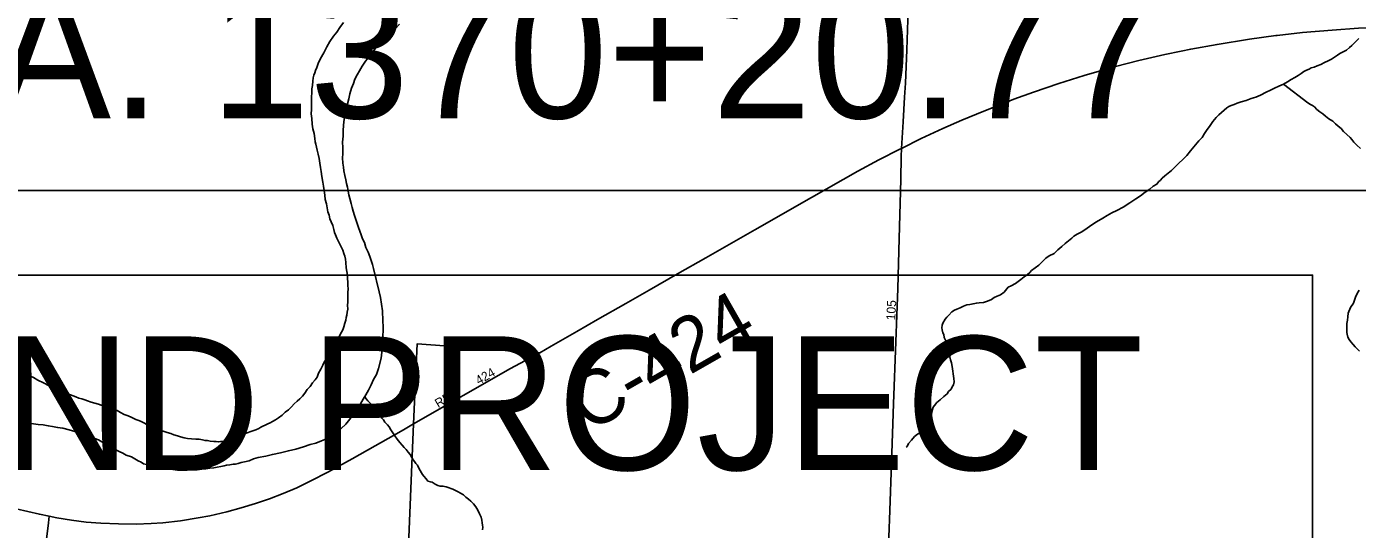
# Model space of a CAD drawing. Extents: x 0 to 64.8, y -5 to 22.
# Drawn here: x 3.279 to 4.674, y 17.895 to 18.422 of the extents above; entities that cross this region are included whole.
import ezdxf

# ---------------------------------------------------------------- set-up
doc = ezdxf.new("R2010")
doc.units = 0
for name, color, linetype in [('GM_X_City_Street', 7, 'Continuous'), ('GM_X_City_Street_Text', 7, 'Continuous'), ('GM_X_Corporation', 7, 'Continuous'), ('GM_X_County_Road', 7, 'Continuous'), ('GM_X_County_Road_Text', 7, 'Continuous'), ('GM_X_Major_River', 7, 'Continuous'), ('GM_X_Minor_River', 7, 'Continuous'), ('GM_X_Township_Road', 7, 'Continuous'), ('SH_Masking', 7, 'Continuous'), ('SH_Text', 7, 'Continuous')]:
    doc.layers.add(name, color=color, linetype=linetype)

msp = doc.modelspace()

# ---------------------------------------------------------------- linework, layer by layer
at = {"layer": 'GM_X_City_Street'}
for points in [[(4.1799, 17.8237), (4.1813, 17.8587), (4.1836, 17.9145), (4.1854, 17.9641), (4.1875, 18.0262), (4.1898, 18.0913), (4.192, 18.1471), (4.1934, 18.1995), (4.1949, 18.2616), (4.1955, 18.2855), (4.1957, 18.2941)], [(3.6843, 18.0052), (3.7859, 18.0632), (3.8166, 18.0799)]]:
    msp.add_lwpolyline(points, dxfattribs=at)
at = {"layer": 'GM_X_Corporation'}
msp.add_lwpolyline([(3.6435, 17.0108), (3.6843, 18.0052), (3.6879, 18.0891), (3.8166, 18.0799), (3.8286, 18.0868), (3.8555, 18.1022), (3.8771, 18.1146), (3.9068, 18.1315), (3.9311, 18.1454), (3.9608, 18.1624), (3.9906, 18.1793), (4.0419, 18.2086), (4.1013, 18.2425), (4.15, 18.27), (4.1719, 18.282), (4.194, 18.2933), (4.1957, 18.2941), (4.2163, 18.3043), (4.2389, 18.3148), (4.2589, 18.3235), (4.2819, 18.333), (4.305, 18.3422), (4.3136, 18.3456), (4.3341, 18.3531), (4.3606, 18.3621), (4.3873, 18.3704), (4.4202, 18.3798), (4.4444, 18.3861), (4.4716, 18.3924), (4.489, 18.3961), (4.4991, 18.3981), (4.5266, 18.4031), (4.5604, 18.4085), (4.5881, 18.4123), (4.5896, 18.4125), (4.616, 18.4154), (4.647, 18.418), (4.6749, 18.42)], dxfattribs=at)
at = {"layer": 'GM_X_County_Road'}
for points in [[(4.1957, 18.2941), (4.1974, 18.3219), (4.1989, 18.3478), (4.1998, 18.3625), (4.2013, 18.3972), (4.2031, 18.45), (4.2065, 18.5526), (4.2087, 18.6147), (4.2112, 18.6893), (4.2139, 18.7732), (4.2184, 18.8539), (4.2225, 18.9159), (4.2225, 18.9171)], [(4.489, 18.396), (4.499, 18.3981), (4.5266, 18.4031), (4.5604, 18.4085), (4.5881, 18.4123), (4.5896, 18.4125)], [(4.5896, 18.4125), (4.616, 18.4154), (4.647, 18.418), (4.6749, 18.42), (4.707, 18.421), (4.7097, 18.421)], [(4.1957, 18.2941), (4.2163, 18.3043), (4.2389, 18.3148), (4.2589, 18.3235), (4.2819, 18.333), (4.305, 18.3422), (4.3136, 18.3456), (4.3341, 18.3531), (4.3606, 18.3621), (4.3873, 18.3704), (4.4202, 18.3798), (4.4444, 18.3861), (4.4716, 18.3924), (4.489, 18.396)], [(3.8166, 18.0799), (3.8286, 18.0868), (3.8555, 18.1022), (3.8771, 18.1146), (3.9068, 18.1315), (3.9311, 18.1454), (3.9608, 18.1624), (3.9906, 18.1793), (4.0419, 18.2086), (4.1013, 18.2425), (4.15, 18.27), (4.1719, 18.282), (4.194, 18.2933), (4.1957, 18.2941)], [(2.672, 18.0006), (2.6775, 18.0011), (2.7055, 18.0028), (2.7303, 18.0038), (2.7614, 18.0044), (2.7894, 18.0041), (2.8205, 18.0033), (2.8485, 18.0018), (2.8826, 17.9994), (2.9074, 17.9971), (2.9413, 17.9929), (2.9752, 17.9878), (3.0089, 17.982), (3.0425, 17.9753), (3.0698, 17.9692), (3.0999, 17.9616), (3.154, 17.9471), (3.199, 17.9348), (3.2318, 17.9255), (3.2679, 17.9162), (3.2921, 17.9105), (3.3024, 17.9084)], [(3.3024, 17.9084), (3.3104, 17.9067), (3.3256, 17.9042), (3.341, 17.9024), (3.3565, 17.9012), (3.3751, 17.9004), (3.3937, 17.9003), (3.4092, 17.9008), (3.4216, 17.9017), (3.4401, 17.9038), (3.4584, 17.9067), (3.4706, 17.909), (3.4887, 17.9132), (3.5037, 17.9173), (3.5186, 17.9218), (3.5332, 17.9268), (3.5477, 17.9323), (3.562, 17.9384), (3.576, 17.9451), (3.5953, 17.955), (3.6198, 17.9685), (3.6738, 17.9992), (3.6843, 18.0052)]]:
    msp.add_lwpolyline(points, dxfattribs=at)
at = {"layer": 'GM_X_Major_River'}
for points in [[(3.4856, 17.9612), (3.4883, 17.9619), (3.4917, 17.9622), (3.4951, 17.9629), (3.4978, 17.9632), (3.5005, 17.9639), (3.5035, 17.9649), (3.507, 17.9656), (3.5119, 17.9667), (3.5165, 17.9685), (3.5215, 17.9699), (3.5295, 17.9716), (3.5364, 17.9733), (3.5448, 17.975), (3.5532, 17.9771), (3.5609, 17.9789), (3.5689, 17.9813), (3.5758, 17.9835), (3.5819, 17.9852), (3.5877, 17.9874), (3.5931, 17.9895), (3.5977, 17.9921), (3.6027, 17.995), (3.6085, 18.0006), (3.6132, 18.005), (3.6175, 18.0103), (3.6218, 18.0162), (3.6253, 18.0215), (3.6285, 18.0264), (3.6316, 18.0312), (3.6344, 18.0357), (3.6372, 18.0406), (3.64, 18.0462), (3.6424, 18.0519), (3.6455, 18.0571), (3.6476, 18.0635), (3.6505, 18.0741), (3.6519, 18.087), (3.6521, 18.0938), (3.6524, 18.1071), (3.6521, 18.1132), (3.6516, 18.1239), (3.6506, 18.1307), (3.6496, 18.1376), (3.6482, 18.1437), (3.6423, 18.1681), (3.6413, 18.1723), (3.6398, 18.1765), (3.6384, 18.1808), (3.6366, 18.1854), (3.6341, 18.19), (3.6327, 18.1953), (3.6308, 18.1992), (3.6294, 18.2034), (3.628, 18.2072), (3.6266, 18.211), (3.6251, 18.2152), (3.6237, 18.2195), (3.6223, 18.2237), (3.6209, 18.2283), (3.6198, 18.2321), (3.6188, 18.2363), (3.6174, 18.2416), (3.6163, 18.2455), (3.6156, 18.2493), (3.615, 18.2535), (3.6139, 18.2573), (3.6132, 18.2611), (3.6122, 18.2657), (3.6112, 18.2706), (3.6109, 18.2745), (3.6102, 18.2786), (3.6099, 18.284), (3.61, 18.2885), (3.6102, 18.295), (3.6099, 18.3007), (3.6104, 18.3068), (3.6106, 18.3125), (3.6107, 18.3185), (3.6116, 18.3246), (3.6125, 18.3303), (3.6138, 18.3356), (3.615, 18.3408), (3.6163, 18.3461), (3.6175, 18.3514), (3.6192, 18.3571), (3.6212, 18.362), (3.6228, 18.3665), (3.6252, 18.371), (3.6276, 18.3755), (3.6304, 18.3804), (3.6339, 18.3853), (3.6374, 18.3897), (3.6405, 18.3942), (3.6441, 18.3983), (3.66, 18.4139), (3.6647, 18.4191), (3.6694, 18.4244)], [(3.6108, 18.426), (3.6069, 18.4208), (3.6038, 18.4159), (3.6003, 18.4118), (3.5967, 18.4062), (3.5935, 18.4006), (3.5904, 18.3942), (3.5868, 18.3882), (3.5844, 18.3829), (3.5828, 18.3788), (3.5816, 18.3758), (3.5808, 18.3732), (3.5799, 18.3709), (3.5791, 18.3679), (3.5787, 18.3645), (3.5782, 18.3599), (3.5777, 18.3565), (3.5774, 18.344), (3.5773, 18.3394), (3.5772, 18.3349), (3.5771, 18.3303), (3.5778, 18.3253), (3.578, 18.3196), (3.5787, 18.3147), (3.5801, 18.3097), (3.5807, 18.3044), (3.581, 18.301), (3.5817, 18.2983)], [(3.5817, 18.2983), (3.5824, 18.2952), (3.5831, 18.2922), (3.5842, 18.288), (3.5852, 18.2834), (3.5862, 18.2784), (3.5869, 18.2739), (3.5876, 18.2697), (3.5882, 18.2647), (3.5892, 18.2586), (3.5899, 18.2544), (3.5905, 18.2498), (3.5912, 18.2449), (3.5918, 18.2403), (3.5929, 18.2361), (3.5936, 18.2319), (3.5946, 18.2277), (3.5957, 18.2239), (3.5967, 18.2201), (3.5978, 18.217), (3.5996, 18.2132), (3.6006, 18.209), (3.6013, 18.2059), (3.6024, 18.2036), (3.6039, 18.1998), (3.6061, 18.1959), (3.6082, 18.1917), (3.6101, 18.1875), (3.6111, 18.184), (3.6122, 18.181), (3.6129, 18.1779), (3.6132, 18.1745), (3.6138, 18.1688), (3.6145, 18.165), (3.6152, 18.1611), (3.6151, 18.1577), (3.6154, 18.1539), (3.6153, 18.1505), (3.6156, 18.1467), (3.6155, 18.1429), (3.6153, 18.133), (3.6152, 18.1296), (3.6155, 18.1254), (3.6147, 18.1224), (3.6142, 18.1194), (3.6138, 18.1167), (3.6133, 18.1141), (3.6121, 18.1107), (3.6113, 18.1069), (3.6101, 18.1039), (3.6089, 18.1013), (3.6065, 18.0975), (3.6045, 18.0934), (3.6014, 18.0885), (3.5986, 18.0844), (3.5966, 18.0806), (3.5946, 18.0765), (3.5927, 18.0731), (3.5907, 18.0698), (3.5891, 18.0667), (3.5871, 18.0626), (3.5847, 18.0585), (3.5831, 18.0543), (3.5811, 18.0513), (3.5784, 18.0484), (3.576, 18.0446), (3.5729, 18.0413), (3.5702, 18.0375), (3.5678, 18.0342), (3.5651, 18.0316), (3.5624, 18.029), (3.5593, 18.0264), (3.5562, 18.023), (3.5531, 18.0201), (3.5496, 18.0175), (3.5465, 18.0145), (3.5426, 18.0116), (3.5395, 18.0097), (3.5364, 18.0079), (3.5341, 18.0064), (3.5314, 18.0054), (3.5287, 18.0039), (3.5264, 18.0028), (3.5241, 18.0017), (3.5222, 18.0006), (3.5191, 17.9992), (3.5149, 17.9977), (3.5088, 17.9956), (3.5042, 17.9927), (3.4999, 17.9909), (3.4892, 17.9877), (3.4866, 17.9874), (3.4843, 17.9867), (3.482, 17.9867), (3.4797, 17.9864), (3.4774, 17.9868), (3.4748, 17.9869), (3.471, 17.9873), (3.4683, 17.9878), (3.4657, 17.9878), (3.463, 17.9887)], [(3.463, 17.9887), (3.4596, 17.9891), (3.4562, 17.9892), (3.4516, 17.9897), (3.4475, 17.9901), (3.4437, 17.9906), (3.4399, 17.9918), (3.4369, 17.9927), (3.4331, 17.9939), (3.4297, 17.9951), (3.4259, 17.9963), (3.4218, 17.9976), (3.4172, 17.9992), (3.4123, 18.0016), (3.4082, 18.0036), (3.4048, 18.0048), (3.4014, 18.0064), (3.3988, 18.0079), (3.3962, 18.0088), (3.3931, 18.01), (3.389, 18.012), (3.3852, 18.0136), (3.3811, 18.0152), (3.377, 18.0172), (3.3736, 18.0192), (3.3702, 18.0207), (3.3676, 18.0219), (3.3653, 18.0228), (3.3623, 18.024), (3.3604, 18.0244), (3.357, 18.0248), (3.354, 18.0261), (3.3502, 18.0269), (3.3464, 18.0281), (3.3426, 18.0293), (3.3396, 18.0306), (3.3366, 18.0314), (3.3336, 18.0322), (3.3302, 18.0338), (3.3181, 18.0383), (3.3117, 18.0407), (3.3064, 18.0431), (3.3016, 18.0455), (3.2963, 18.0482), (3.2906, 18.051), (3.2858, 18.0538), (3.2805, 18.0562), (3.2749, 18.059)], [(3.2752, 18.0065), (3.2817, 18.006), (3.2858, 18.0055), (3.2908, 18.0047), (3.2961, 18.0042), (3.3014, 18.0033), (3.3059, 18.0024), (3.3112, 18.0016), (3.3165, 18.0007), (3.3233, 17.999), (3.3294, 17.9973), (3.335, 17.9957), (3.3415, 17.994), (3.3463, 17.9916), (3.3501, 17.99), (3.3539, 17.9884), (3.3576, 17.9865), (3.3614, 17.9841), (3.3648, 17.9821), (3.3685, 17.9801), (3.3723, 17.9781), (3.3757, 17.9762), (3.3794, 17.9746), (3.3832, 17.9726), (3.3885, 17.9706), (3.3922, 17.9686), (3.3956, 17.9666), (3.3986, 17.965), (3.4012, 17.9634), (3.4043, 17.9626), (3.4069, 17.9618), (3.4107, 17.961), (3.4145, 17.9601), (3.419, 17.9592), (3.4243, 17.9584), (3.4319, 17.9574), (3.4368, 17.9566), (3.4421, 17.9568), (3.4471, 17.9567), (3.4524, 17.957), (3.4574, 17.9572), (3.4623, 17.9579), (3.4665, 17.9582), (3.4707, 17.9588), (3.4749, 17.9591), (3.4856, 17.9612)]]:
    msp.add_lwpolyline(points, dxfattribs=at)
at = {"layer": 'GM_X_Minor_River'}
for points in [[(4.6751, 18.4094), (4.6735, 18.4075), (4.6716, 18.4057), (4.6696, 18.4038), (4.6677, 18.4019), (4.6654, 18.3997), (4.6623, 18.3971), (4.6588, 18.3953), (4.6553, 18.3935), (4.6526, 18.3916), (4.6495, 18.3898), (4.6465, 18.3876), (4.643, 18.3858), (4.6391, 18.384), (4.6353, 18.3821), (4.6315, 18.3807), (4.6284, 18.3793), (4.6253, 18.3786), (4.623, 18.3771), (4.6203, 18.376), (4.6173, 18.3746), (4.6146, 18.3727), (4.6115, 18.3705), (4.608, 18.3683), (4.6041, 18.3661), (4.6003, 18.3639), (4.5961, 18.3614), (4.5914, 18.3592), (4.5868, 18.357), (4.5826, 18.3552), (4.578, 18.353), (4.5722, 18.3498), (4.5672, 18.3476), (4.5623, 18.3462), (4.5569, 18.3444), (4.5519, 18.343), (4.5477, 18.3416), (4.5443, 18.3401), (4.5412, 18.3391), (4.5389, 18.338), (4.5366, 18.3365), (4.5284, 18.3291), (4.5257, 18.3265), (4.5237, 18.3242), (4.5222, 18.3224), (4.5206, 18.3201), (4.5186, 18.3171), (4.5163, 18.3138), (4.5135, 18.3097), (4.5108, 18.3055), (4.5073, 18.3018), (4.5038, 18.2977), (4.4987, 18.2914), (4.4948, 18.2865), (4.4905, 18.2824), (4.4866, 18.2784), (4.4827, 18.2746), (4.4788, 18.2709), (4.4753, 18.268), (4.4719, 18.2654), (4.4691, 18.2628), (4.4672, 18.2606), (4.4652, 18.2591), (4.4633, 18.2565), (4.4594, 18.2543), (4.4559, 18.2513), (4.4513, 18.248), (4.4463, 18.2443), (4.4413, 18.241), (4.4351, 18.237), (4.4282, 18.2326), (4.4216, 18.2289), (4.4162, 18.2264), (4.4112, 18.2238), (4.4066, 18.2209), (4.4, 18.2169), (4.3954, 18.2139), (4.3904, 18.2106), (4.3846, 18.2066), (4.38, 18.204), (4.3765, 18.2022), (4.3742, 18.2), (4.3707, 18.197), (4.3672, 18.1944), (4.3637, 18.1911), (4.3595, 18.1877), (4.3556, 18.184), (4.3506, 18.1815), (4.3471, 18.1789), (4.3436, 18.1756), (4.3397, 18.1715), (4.332, 18.1659), (4.3304, 18.1641), (4.3277, 18.1619), (4.3242, 18.1593), (4.3207, 18.1567), (4.3153, 18.1526)], [(4.5962, 18.3615), (4.6215, 18.3418), (4.6245, 18.3402), (4.6267, 18.339), (4.6286, 18.3375), (4.6312, 18.3348), (4.6342, 18.3324), (4.6372, 18.3301), (4.6402, 18.3277), (4.6435, 18.325), (4.6477, 18.3226), (4.6506, 18.3199), (4.6536, 18.3175), (4.6566, 18.3148), (4.6592, 18.3117), (4.6659, 18.3055), (4.6678, 18.3032), (4.67, 18.3004), (4.6729, 18.2973), (4.6767, 18.2938)], [(4.3153, 18.1526), (4.3107, 18.1501), (4.3076, 18.1486), (4.3061, 18.1468), (4.3033, 18.1434), (4.2995, 18.1405), (4.296, 18.139), (4.2929, 18.1376), (4.2899, 18.1357), (4.286, 18.1339), (4.2818, 18.1325), (4.2772, 18.1322), (4.2742, 18.1319), (4.2707, 18.1312), (4.2673, 18.1305), (4.2643, 18.1299), (4.2608, 18.1288), (4.2573, 18.127), (4.2539, 18.1255), (4.2512, 18.1245), (4.2485, 18.1226), (4.2454, 18.1193), (4.2431, 18.117), (4.2415, 18.1152), (4.2391, 18.1107), (4.2383, 18.1088), (4.2379, 18.1061), (4.2382, 18.1038), (4.2389, 18.1008), (4.24, 18.0989), (4.2403, 18.0958), (4.2418, 18.0931), (4.2424, 18.0901), (4.2435, 18.0866), (4.2446, 18.0836), (4.2453, 18.0813), (4.246, 18.0786), (4.2463, 18.0756), (4.247, 18.0725), (4.2481, 18.0691), (4.2487, 18.0656), (4.2507, 18.0527), (4.251, 18.0492), (4.2502, 18.0462), (4.249, 18.044), (4.2478, 18.0417), (4.2451, 18.0391), (4.2435, 18.0369), (4.24, 18.0339), (4.2362, 18.0306), (4.2327, 18.0276), (4.2303, 18.0246), (4.2288, 18.0228), (4.2283, 18.0205), (4.2275, 18.0178), (4.2271, 18.0148), (4.2266, 18.0099), (4.2253, 18.0054), (4.2241, 18.0031), (4.2218, 18.0001), (4.2183, 17.9975), (4.216, 17.9964), (4.2125, 17.9946), (4.2094, 17.992), (4.2063, 17.9883), (4.2032, 17.9846), (4.2016, 17.9816), (4.2005, 17.9808)], [(4.6756, 18.1453), (4.6733, 18.1419), (4.6717, 18.1382), (4.6696, 18.1318), (4.6665, 18.1273), (4.664, 18.1213), (4.6636, 18.1175), (4.6631, 18.1141), (4.6627, 18.1106), (4.6626, 18.1072), (4.6625, 18.1042), (4.6625, 18.1012), (4.6628, 18.0992), (4.6635, 18.0962), (4.665, 18.0939), (4.6668, 18.0912), (4.669, 18.0885), (4.6712, 18.0861), (4.6735, 18.0838), (4.6757, 18.0815)], [(3.747, 17.9215), (3.7444, 17.9242), (3.7418, 17.9265), (3.7392, 17.9285), (3.7366, 17.9308), (3.7336, 17.9328), (3.731, 17.934), (3.7283, 17.9356), (3.7253, 17.9368), (3.7235, 17.9376), (3.7216, 17.9384), (3.7185, 17.9392), (3.7151, 17.9401), (3.7121, 17.9401), (3.7098, 17.9406), (3.7068, 17.9422), (3.7038, 17.9441), (3.7019, 17.9445), (3.6993, 17.9454), (3.6974, 17.9477), (3.6952, 17.9504), (3.6937, 17.9523), (3.6901, 17.9581), (3.6883, 17.9619), (3.6868, 17.9639), (3.6853, 17.9658), (3.6838, 17.9677), (3.6824, 17.9701), (3.6809, 17.9731), (3.6787, 17.9758), (3.6765, 17.9785), (3.6746, 17.9805), (3.6724, 17.9828), (3.6698, 17.9859), (3.6672, 17.9894), (3.6646, 17.9929), (3.6624, 17.996), (3.6606, 17.999), (3.6587, 18.0021), (3.6569, 18.0044), (3.6543, 18.0072), (3.6528, 18.0095), (3.651, 18.0114), (3.6495, 18.0133), (3.648, 18.0153), (3.6465, 18.0172), (3.644, 18.0211), (3.6425, 18.023), (3.6391, 18.0265), (3.6365, 18.0296), (3.6347, 18.0315), (3.6332, 18.0338), (3.6328, 18.0339), (3.6332, 18.0338)], [(3.7567, 17.8943), (3.7568, 17.897), (3.7564, 17.8992), (3.7561, 17.9015), (3.7558, 17.9042), (3.7551, 17.9076), (3.7533, 17.9111), (3.7518, 17.9149), (3.7496, 17.9184), (3.747, 17.9215)]]:
    msp.add_lwpolyline(points, dxfattribs=at)
at = {"layer": 'GM_X_Township_Road'}
msp.add_lwpolyline([(3.3024, 17.9084), (3.3016, 17.9016), (3.2986, 17.876), (3.2973, 17.8636), (3.2972, 17.8603), (3.2977, 17.857), (3.299, 17.854), (3.3012, 17.8514), (3.304, 17.8496), (3.3071, 17.8484), (3.3159, 17.8478), (3.3325, 17.8478), (3.4249, 17.8459), (3.5182, 17.8437), (3.6086, 17.8421), (3.6596, 17.8403)], dxfattribs=at)
at = {"layer": 'SH_Masking'}
for points in [[(2.9386, 18.7399), (5.0112, 18.7399), (5.0112, 18.2499), (2.9386, 18.2499)], [(2.5541, 18.1613), (4.6267, 18.1613), (4.6267, 17.6713), (2.5541, 17.6713)]]:
    msp.add_lwpolyline(points, close=True, dxfattribs=at)
at = {"layer": 'SH_Text'}
for points in [[(2.9386, 18.7399), (5.0112, 18.7399), (5.0112, 18.2499), (2.9386, 18.2499)], [(2.5541, 18.1613), (4.6267, 18.1613), (4.6267, 17.6713), (2.5541, 17.6713)]]:
    msp.add_lwpolyline(points, close=True, dxfattribs=at)

# ---------------------------------------------------------------- texts
at = {"layer": 'GM_X_City_Street_Text'}
for s, rotation, p in [('105', 87.2752, (4.1892, 18.1137)), ('424', 30.0635, (3.7526, 18.0459)), ('RD', 30.4706, (3.7101, 18.0217))]:
    msp.add_text(s, height=0.00947, rotation=rotation, dxfattribs=at).set_placement(p)
at = {"layer": 'GM_X_County_Road_Text'}
msp.add_text('C-424', height=0.05682, rotation=29.7445, dxfattribs=at).set_placement((3.8673, 17.9954))
at = {"layer": 'SH_Text'}
for s, p in [('STA. 1370+20.77', (3.0031, 18.3256)), ('SUSPEND PROJECT', (2.6185, 17.957))]:
    msp.add_text(s, height=0.14, dxfattribs=at).set_placement(p)

doc.saveas('drawing.dxf')
